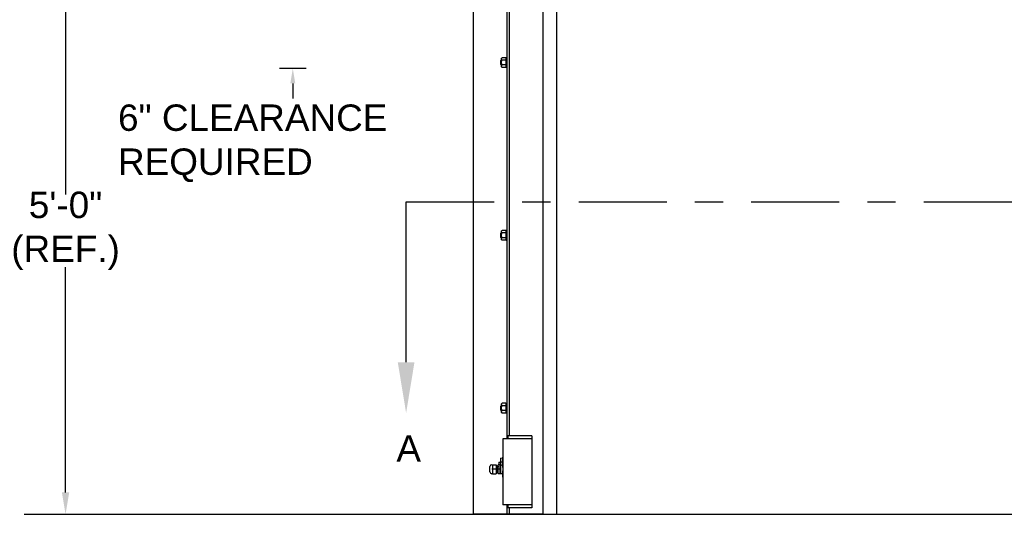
# Model space of a CAD drawing. Header units: inches. Extents: x 170 to 312, y 215 to 248.
# Tile 439 of 656: x 273.89 to 277.38, y 220.42 to 222.17. Entities that reach past the tile are written whole.
import ezdxf
from ezdxf import colors
from ezdxf.entities.mleader import LeaderData, LeaderLine
from ezdxf.math import Vec2, Vec3

# ---------------------------------------------------------------- set-up
doc = ezdxf.new("R2010")
doc.units = ezdxf.units.IN
doc.header["$LTSCALE"] = 0.25
doc.header["$MEASUREMENT"] = 0
doc.linetypes.add('CENTER', pattern=[2, 1.25, -0.25, 0.25, -0.25])
for name, color, linetype in [('ANNOTATIONS', 1, 'Continuous'), ('MOTOR LH', 7, 'Continuous'), ('SECTION CUTS', 6, 'CENTER')]:
    doc.layers.add(name, color=color, linetype=linetype)
doc.styles.add('ARIAL', font='arial.ttf', dxfattribs={"height": 0.09375})
doc.styles.get("Standard").update_dxf_attribs({"font": 'romans.shx'})

msp = doc.modelspace()

# ---------------------------------------------------------------- linework, layer by layer
at = {"layer": 'ANNOTATIONS'}
for p, q in [((274.04826, 222.35175), (274.04826, 221.55133)), ((274.90213, 221.99872), (274.80787, 221.99872)), ((274.855, 221.94558), (274.855, 221.89244)), ((274.04826, 220.49278), (274.04826, 221.2928))]:
    msp.add_line(p, q, dxfattribs=at)
for points in [[(274.86385, 221.94558), (274.84614, 221.94558), (274.855, 221.99872)], [(274.06121, 220.49278), (274.03532, 220.49278), (274.04826, 220.41511)]]:
    msp.add_solid(points, dxfattribs=at)
at = {"layer": 'MOTOR LH'}
for p, q in [((275.74387, 220.41698), (275.74387, 224.63674)), ((275.49662, 220.41698), (275.49662, 224.61169)), ((275.61598, 220.68357), (275.61598, 224.61088)), ((275.62451, 220.69422), (275.62451, 224.61088)), ((275.79244, 220.41511), (275.79244, 224.43674)), ((275.59365, 222.01287), (275.59365, 222.0268)), ((275.59521, 222.01131), (275.59521, 222.02836)), ((275.59583, 222.00492), (275.59583, 222.03476)), ((275.61083, 222.03706), (275.59775, 222.03706)), ((275.61083, 222.02845), (275.59775, 222.02845)), ((275.61083, 222.01122), (275.59775, 222.01122)), ((275.61275, 222.03794), (275.61275, 222.00173)), ((275.61083, 222.00261), (275.59775, 222.00261)), ((275.59583, 221.39106), (275.59583, 221.4209)), ((275.61083, 221.4232), (275.59775, 221.4232)), ((275.61275, 221.42409), (275.61275, 221.38787)), ((275.59365, 221.39901), (275.59365, 221.41294)), ((275.59521, 221.39745), (275.59521, 221.4145)), ((275.61083, 221.41459), (275.59775, 221.41459)), ((275.61083, 221.39736), (275.59775, 221.39736)), ((275.61083, 221.38875), (275.59775, 221.38875)), ((275.59365, 220.78515), (275.59365, 220.79908)), ((275.59521, 220.78359), (275.59521, 220.80064)), ((275.59583, 220.7772), (275.59583, 220.80704)), ((275.61083, 220.80935), (275.59775, 220.80935)), ((275.61083, 220.80073), (275.59775, 220.80073)), ((275.61275, 220.81023), (275.61275, 220.77401)), ((275.61083, 220.7835), (275.59775, 220.7835)), ((275.61083, 220.77489), (275.59775, 220.77489)), ((275.70336, 220.68357), (275.60105, 220.68357)), ((275.60105, 220.68357), (275.60105, 220.44911)), ((275.6181, 220.69422), (275.6181, 220.68357)), ((275.70336, 220.69422), (275.6181, 220.69422)), ((275.70336, 220.69422), (275.70336, 220.43845)), ((275.59275, 220.61484), (275.59947, 220.61618)), ((275.59275, 220.61484), (275.59275, 220.55845)), ((275.60105, 220.61881), (275.59947, 220.61618)), ((275.60081, 220.61581), (275.59947, 220.61618)), ((275.59947, 220.61618), (275.59947, 220.58434)), ((275.60081, 220.61581), (275.60105, 220.6162)), ((275.60081, 220.60211), (275.60081, 220.61581)), ((275.55487, 220.56566), (275.55487, 220.58481)), ((275.5633, 220.59122), (275.56128, 220.58908)), ((275.5633, 220.59122), (275.57694, 220.59122)), ((275.5633, 220.59122), (275.5633, 220.55925)), ((275.57694, 220.59122), (275.57694, 220.55925)), ((275.58376, 220.55925), (275.58376, 220.59122)), ((275.59088, 220.59122), (275.58376, 220.59122)), ((275.58614, 220.60029), (275.58614, 220.59122)), ((275.59088, 220.55925), (275.59088, 220.59122)), ((275.59275, 220.60141), (275.59947, 220.60199)), ((275.59947, 220.60199), (275.60081, 220.60211)), ((275.60081, 220.60211), (275.60105, 220.60213)), ((275.57694, 220.57523), (275.56128, 220.57523)), ((275.56128, 220.56139), (275.5633, 220.55925)), ((275.5633, 220.55925), (275.57694, 220.55925)), ((275.57917, 220.56402), (275.57828, 220.56402)), ((275.59088, 220.57523), (275.58376, 220.57523)), ((275.59088, 220.55925), (275.58376, 220.55925)), ((275.59947, 220.56612), (275.59947, 220.55711)), ((275.59947, 220.55711), (275.60097, 220.53562)), ((275.60097, 220.53562), (275.60105, 220.53562)), ((275.70336, 220.44911), (275.60105, 220.44911)), ((275.61598, 220.41698), (275.61598, 220.44911)), ((275.6181, 220.44911), (275.6181, 220.43845)), ((275.70336, 220.43845), (275.6181, 220.43845)), ((275.62451, 220.41698), (275.62451, 220.43845)), ((273.90125, 220.41511), (281.72765, 220.41511)), ((275.49662, 220.41698), (275.74387, 220.41698))]:
    msp.add_line(p, q, dxfattribs=at)
for centre, radius, start, end in [((275.56128, 220.58481), 0.00641, 90, 180), ((275.58537, 220.57523), 0.01678, 20.91414, 32.85988), ((275.56128, 220.56566), 0.00641, 180, 270), ((275.57872, 220.56402), 0.000446, 180, 0), ((275.58537, 220.57523), 0.01678, 327.14012, 339.08586)]:
    msp.add_arc(centre, radius, start, end, dxfattribs=at)
at = {"layer": 'MOTOR LH', "extrusion": (0, 0, -1)}
msp.add_ellipse((275.58909, 220.57523), major_axis=(0, 0.01678), ratio=0.9090909, start_param=0.2423659, end_param=0.7477626, dxfattribs=at)
at = {"layer": 'MOTOR LH'}
for points in [[(275.59365, 222.0268), (275.59521, 222.02836)], [(275.59521, 222.01131), (275.59365, 222.01287)], [(275.59521, 222.02836), (275.59583, 222.02836)], [(275.59583, 222.01131), (275.59521, 222.01131)], [(275.59583, 222.03476), (275.59775, 222.03706)], [(275.61083, 222.03706), (275.61275, 222.03476)], [(275.61275, 222.03794), (275.61598, 222.03794)], [(275.59775, 222.00261), (275.59583, 222.00492)], [(275.61275, 222.00492), (275.61083, 222.00261)], [(275.61598, 222.00173), (275.61275, 222.00173)], [(275.59583, 221.4209), (275.59775, 221.4232)], [(275.61083, 221.4232), (275.61275, 221.4209)], [(275.61275, 221.42409), (275.61598, 221.42409)], [(275.59365, 221.41294), (275.59521, 221.4145)], [(275.59521, 221.39745), (275.59365, 221.39901)], [(275.59521, 221.4145), (275.59583, 221.4145)], [(275.59583, 221.39745), (275.59521, 221.39745)], [(275.59775, 221.38875), (275.59583, 221.39106)], [(275.61275, 221.39106), (275.61083, 221.38875)], [(275.61598, 221.38787), (275.61275, 221.38787)], [(275.59365, 220.79908), (275.59521, 220.80064)], [(275.59521, 220.80064), (275.59583, 220.80064)], [(275.59583, 220.80704), (275.59775, 220.80935)], [(275.61083, 220.80935), (275.61275, 220.80704)], [(275.61275, 220.81023), (275.61598, 220.81023)], [(275.59521, 220.78359), (275.59365, 220.78515)], [(275.59583, 220.78359), (275.59521, 220.78359)], [(275.59775, 220.77489), (275.59583, 220.7772)], [(275.61275, 220.7772), (275.61083, 220.77489)], [(275.61598, 220.77401), (275.61275, 220.77401)], [(275.57694, 220.58644), (275.57912, 220.58644)], [(275.58001, 220.58644), (275.5808, 220.58644)], [(275.58169, 220.58644), (275.58247, 220.58644)], [(275.58337, 220.58644), (275.58376, 220.58644)], [(275.58614, 220.60029), (275.59275, 220.60029)], [(275.59088, 220.58993), (275.59275, 220.58993)], [(275.57828, 220.56402), (275.57694, 220.56402)], [(275.57996, 220.56402), (275.57917, 220.56402)], [(275.58163, 220.56402), (275.58085, 220.56402)], [(275.58331, 220.56402), (275.58253, 220.56402)], [(275.59275, 220.56053), (275.59088, 220.56053)], [(275.59947, 220.55845), (275.59275, 220.55845)]]:
    msp.add_open_spline(points, degree=1, dxfattribs=at)
for points, knots in [([(275.59583, 222.03276), (275.59588, 222.03328), (275.596, 222.03434), (275.59675, 222.03578), (275.59744, 222.03667), (275.59775, 222.03706)], [0, 0, 0, 0, 0.353643, 0.7166775, 1, 1, 1, 1]), ([(275.59775, 222.02845), (275.59731, 222.02903), (275.59641, 222.03021), (275.59588, 222.03168), (275.59584, 222.03254), (275.59583, 222.03276)], [0, 0, 0, 0, 0.421515, 0.8529031, 1, 1, 1, 1]), ([(275.59583, 222.01984), (275.59583, 222.02011), (275.59585, 222.02152), (275.59623, 222.02406), (275.59702, 222.02663), (275.5976, 222.02808), (275.59775, 222.02845)], [0, 0, 0, 0, 0.0936214, 0.4739096, 0.864488, 1, 1, 1, 1]), ([(275.59775, 222.01122), (275.59746, 222.01195), (275.59679, 222.01368), (275.59601, 222.01656), (275.59589, 222.01873), (275.59583, 222.01984)], [0, 0, 0, 0, 0.2644477, 0.6278606, 1, 1, 1, 1]), ([(275.59583, 222.00691), (275.59588, 222.00744), (275.596, 222.0085), (275.59675, 222.00994), (275.59744, 222.01083), (275.59775, 222.01122)], [0, 0, 0, 0, 0.35364318, 0.71667737, 1, 1, 1, 1]), ([(275.61275, 222.03276), (275.61269, 222.03328), (275.61258, 222.03434), (275.61182, 222.03578), (275.61113, 222.03667), (275.61083, 222.03706)], [0, 0, 0, 0, 0.353643, 0.7166775, 1, 1, 1, 1]), ([(275.61083, 222.02845), (275.61127, 222.02903), (275.61217, 222.03021), (275.6127, 222.03168), (275.61274, 222.03254), (275.61275, 222.03276)], [0, 0, 0, 0, 0.4215153, 0.8529031, 1, 1, 1, 1]), ([(275.61275, 222.01984), (275.61274, 222.02011), (275.61272, 222.02152), (275.61235, 222.02406), (275.61156, 222.02663), (275.61098, 222.02808), (275.61083, 222.02845)], [0, 0, 0, 0, 0.0936214, 0.4739095, 0.864488, 1, 1, 1, 1]), ([(275.61083, 222.01122), (275.61111, 222.01195), (275.61179, 222.01368), (275.61256, 222.01656), (275.61268, 222.01873), (275.61275, 222.01984)], [0, 0, 0, 0, 0.2644477, 0.6278606, 1, 1, 1, 1]), ([(275.61275, 222.00691), (275.61269, 222.00744), (275.61258, 222.0085), (275.61182, 222.00994), (275.61113, 222.01083), (275.61083, 222.01122)], [0, 0, 0, 0, 0.35364318, 0.71667737, 1, 1, 1, 1]), ([(275.59775, 222.00261), (275.59731, 222.00319), (275.59641, 222.00437), (275.59588, 222.00584), (275.59584, 222.0067), (275.59583, 222.00691)], [0, 0, 0, 0, 0.4215143, 0.8529022, 1, 1, 1, 1]), ([(275.61083, 222.00261), (275.61127, 222.00319), (275.61217, 222.00437), (275.6127, 222.00584), (275.61274, 222.0067), (275.61275, 222.00691)], [0, 0, 0, 0, 0.42151458, 0.85290221, 1, 1, 1, 1]), ([(275.59583, 221.4189), (275.59588, 221.41942), (275.596, 221.42048), (275.59675, 221.42192), (275.59744, 221.42281), (275.59775, 221.4232)], [0, 0, 0, 0, 0.3536519, 0.7166818, 1, 1, 1, 1]), ([(275.59775, 221.41459), (275.59731, 221.41517), (275.59641, 221.41635), (275.59588, 221.41782), (275.59584, 221.41868), (275.59583, 221.4189)], [0, 0, 0, 0, 0.4215125, 0.852907, 1, 1, 1, 1]), ([(275.61275, 221.4189), (275.61269, 221.41942), (275.61258, 221.42048), (275.61182, 221.42192), (275.61113, 221.42281), (275.61083, 221.4232)], [0, 0, 0, 0, 0.3536519, 0.7166818, 1, 1, 1, 1]), ([(275.61083, 221.41459), (275.61127, 221.41517), (275.61217, 221.41635), (275.6127, 221.41782), (275.61274, 221.41868), (275.61275, 221.4189)], [0, 0, 0, 0, 0.4215128, 0.852907, 1, 1, 1, 1]), ([(275.59583, 221.40598), (275.59583, 221.40625), (275.59585, 221.40766), (275.59623, 221.4102), (275.59702, 221.41278), (275.5976, 221.41422), (275.59775, 221.41459)], [0, 0, 0, 0, 0.0936214, 0.4739184, 0.864488, 1, 1, 1, 1]), ([(275.59775, 221.39736), (275.59746, 221.39809), (275.59679, 221.39982), (275.59601, 221.4027), (275.59589, 221.40487), (275.59583, 221.40598)], [0, 0, 0, 0, 0.2644539, 0.6278638, 1, 1, 1, 1]), ([(275.59583, 221.39306), (275.59588, 221.39358), (275.596, 221.39464), (275.59675, 221.39608), (275.59744, 221.39697), (275.59775, 221.39736)], [0, 0, 0, 0, 0.353652, 0.7166817, 1, 1, 1, 1]), ([(275.59775, 221.38875), (275.59731, 221.38933), (275.59641, 221.39051), (275.59588, 221.39198), (275.59584, 221.39284), (275.59583, 221.39306)], [0, 0, 0, 0, 0.4215118, 0.8529061, 1, 1, 1, 1]), ([(275.61275, 221.40598), (275.61274, 221.40625), (275.61272, 221.40766), (275.61235, 221.4102), (275.61156, 221.41278), (275.61098, 221.41422), (275.61083, 221.41459)], [0, 0, 0, 0, 0.0936214, 0.4739182, 0.864488, 1, 1, 1, 1]), ([(275.61083, 221.39736), (275.61111, 221.39809), (275.61179, 221.39982), (275.61256, 221.4027), (275.61268, 221.40487), (275.61275, 221.40598)], [0, 0, 0, 0, 0.2644539, 0.6278638, 1, 1, 1, 1]), ([(275.61275, 221.39306), (275.61269, 221.39358), (275.61258, 221.39464), (275.61182, 221.39608), (275.61113, 221.39697), (275.61083, 221.39736)], [0, 0, 0, 0, 0.353652, 0.7166817, 1, 1, 1, 1]), ([(275.61083, 221.38875), (275.61127, 221.38933), (275.61217, 221.39051), (275.6127, 221.39198), (275.61274, 221.39284), (275.61275, 221.39306)], [0, 0, 0, 0, 0.4215121, 0.8529061, 1, 1, 1, 1]), ([(275.59583, 220.80504), (275.59588, 220.80556), (275.596, 220.80662), (275.59675, 220.80806), (275.59744, 220.80896), (275.59775, 220.80935)], [0, 0, 0, 0, 0.35364966, 0.71667969, 1, 1, 1, 1]), ([(275.59775, 220.80073), (275.59731, 220.80132), (275.59641, 220.8025), (275.59588, 220.80397), (275.59584, 220.80482), (275.59583, 220.80504)], [0, 0, 0, 0, 0.4215159, 0.8529073, 1, 1, 1, 1]), ([(275.59583, 220.79212), (275.59583, 220.79239), (275.59585, 220.7938), (275.59623, 220.79634), (275.59702, 220.79892), (275.5976, 220.80036), (275.59775, 220.80073)], [0, 0, 0, 0, 0.0936218, 0.473916, 0.8644916, 1, 1, 1, 1]), ([(275.59775, 220.7835), (275.59746, 220.78423), (275.59679, 220.78596), (275.59601, 220.78884), (275.59589, 220.79102), (275.59583, 220.79212)], [0, 0, 0, 0, 0.2644539, 0.6278593, 1, 1, 1, 1]), ([(275.61275, 220.80504), (275.61269, 220.80556), (275.61258, 220.80662), (275.61182, 220.80806), (275.61113, 220.80896), (275.61083, 220.80935)], [0, 0, 0, 0, 0.35364966, 0.71667969, 1, 1, 1, 1]), ([(275.61083, 220.80073), (275.61127, 220.80132), (275.61217, 220.8025), (275.6127, 220.80397), (275.61274, 220.80482), (275.61275, 220.80504)], [0, 0, 0, 0, 0.4215162, 0.8529073, 1, 1, 1, 1]), ([(275.61275, 220.79212), (275.61274, 220.79239), (275.61272, 220.7938), (275.61235, 220.79634), (275.61156, 220.79892), (275.61098, 220.80036), (275.61083, 220.80073)], [0, 0, 0, 0, 0.0936218, 0.4739158, 0.8644916, 1, 1, 1, 1]), ([(275.61083, 220.7835), (275.61111, 220.78423), (275.61179, 220.78596), (275.61256, 220.78884), (275.61268, 220.79102), (275.61275, 220.79212)], [0, 0, 0, 0, 0.2644539, 0.6278593, 1, 1, 1, 1]), ([(275.59583, 220.7792), (275.59588, 220.77972), (275.596, 220.78078), (275.59675, 220.78222), (275.59744, 220.78311), (275.59775, 220.7835)], [0, 0, 0, 0, 0.3536498, 0.7166796, 1, 1, 1, 1]), ([(275.59775, 220.77489), (275.59731, 220.77547), (275.59641, 220.77665), (275.59588, 220.77812), (275.59584, 220.77898), (275.59583, 220.7792)], [0, 0, 0, 0, 0.42151525, 0.85290636, 1, 1, 1, 1]), ([(275.61275, 220.7792), (275.61269, 220.77972), (275.61258, 220.78078), (275.61182, 220.78222), (275.61113, 220.78311), (275.61083, 220.7835)], [0, 0, 0, 0, 0.3536498, 0.7166796, 1, 1, 1, 1]), ([(275.61083, 220.77489), (275.61127, 220.77547), (275.61217, 220.77665), (275.6127, 220.77812), (275.61274, 220.77898), (275.61275, 220.7792)], [0, 0, 0, 0, 0.4215155, 0.8529064, 1, 1, 1, 1]), ([(275.56128, 220.59122), (275.56156, 220.59121), (275.56188, 220.5912), (275.56239, 220.5912), (275.56254, 220.5912), (275.56263, 220.59121), (275.56273, 220.59121), (275.56285, 220.59121), (275.56307, 220.59122), (275.56323, 220.59121), (275.56327, 220.59122), (275.5633, 220.59122)], [0, 0, 0, 0, 0.2479231, 0.2890908, 0.3069668, 0.3246628, 0.3441602, 0.3674164, 0.4310408, 0.6540306, 1, 1, 1, 1]), ([(275.5798, 220.56586), (275.57978, 220.56632), (275.57973, 220.56761), (275.57965, 220.57085), (275.57955, 220.57475), (275.57946, 220.57818), (275.5794, 220.5809), (275.57932, 220.58362), (275.57922, 220.58594), (275.57915, 220.58628), (275.57912, 220.58644)], [0, 0, 0, 0, 0.0847764, 0.2341584, 0.3883234, 0.4922273, 0.5925865, 0.6929458, 0.8484534, 1, 1, 1, 1]), ([(275.57914, 220.58643), (275.57914, 220.5865), (275.57913, 220.58665), (275.57949, 220.58695), (275.57998, 220.58677), (275.58002, 220.58642), (275.58011, 220.58569), (275.58019, 220.58383), (275.58027, 220.58098), (275.58034, 220.57805), (275.5804, 220.57626), (275.58043, 220.57523)], [0, 0, 0, 0, 0.0432697, 0.0891446, 0.131551, 0.2176056, 0.3221563, 0.5318737, 0.7347377, 0.8463632, 1, 1, 1, 1]), ([(275.5808, 220.58643), (275.58081, 220.5866), (275.58083, 220.58679), (275.58123, 220.58691), (275.58148, 220.58684), (275.58183, 220.58646), (275.58166, 220.58609), (275.58184, 220.58484), (275.58187, 220.58342), (275.58188, 220.58315)], [0, 0, 0, 0, 0.1789689, 0.2132075, 0.2435323, 0.2761385, 0.5221296, 0.9089216, 1, 1, 1, 1]), ([(275.58142, 220.56748), (275.58139, 220.56857), (275.58132, 220.57083), (275.58123, 220.57476), (275.58114, 220.57818), (275.58108, 220.5809), (275.581, 220.58362), (275.5809, 220.58594), (275.58083, 220.58628), (275.5808, 220.58644)], [0, 0, 0, 0, 0.1576476, 0.3272143, 0.4414987, 0.5518842, 0.6622698, 0.8333133, 1, 1, 1, 1]), ([(275.58188, 220.58315), (275.5819, 220.58241), (275.58194, 220.58112), (275.58202, 220.57834), (275.58207, 220.57641), (275.58211, 220.57524)], [0, 0, 0, 0, 0.3440212, 0.6037055, 1, 1, 1, 1]), ([(275.58253, 220.56402), (275.58251, 220.56409), (275.58246, 220.56424), (275.58239, 220.56542), (275.5823, 220.56751), (275.58222, 220.57083), (275.58212, 220.57474), (275.58203, 220.5782), (275.58197, 220.58083), (275.58192, 220.5826), (275.5819, 220.58314), (275.5819, 220.58315)], [0, 0, 0, 0, 0.1093267, 0.2225142, 0.3357025, 0.4984323, 0.6663723, 0.7795603, 0.8888869, 0.9982135, 1, 1, 1, 1]), ([(275.58247, 220.58644), (275.58248, 220.58657), (275.5825, 220.58677), (275.583, 220.58695), (275.5835, 220.58649), (275.58338, 220.58616), (275.58349, 220.58522), (275.58352, 220.58428), (275.58355, 220.58345), (275.58356, 220.58316)], [0, 0, 0, 0, 0.1509339, 0.2269304, 0.3091432, 0.5126112, 0.7171058, 0.9038952, 1, 1, 1, 1]), ([(275.58289, 220.57523), (275.58287, 220.57623), (275.58282, 220.57818), (275.58275, 220.5809), (275.58268, 220.58362), (275.58257, 220.58594), (275.58251, 220.58628), (275.58247, 220.58644)], [0, 0, 0, 0, 0.1698674, 0.3339398, 0.4980122, 0.752244, 1, 1, 1, 1]), ([(275.5633, 220.55925), (275.56308, 220.5594), (275.56267, 220.55969), (275.562, 220.55939), (275.56152, 220.55929), (275.56128, 220.55925)], [0, 0, 0, 0, 0.35448285, 0.68277445, 1, 1, 1, 1]), ([(275.57982, 220.56586), (275.57981, 220.56616), (275.57976, 220.56713), (275.5797, 220.56951), (275.57962, 220.57241), (275.57957, 220.5742), (275.57954, 220.57523)], [0, 0, 0, 0, 0.1679631, 0.5285284, 0.7269292, 1, 1, 1, 1]), ([(275.58084, 220.56408), (275.58084, 220.564), (275.58086, 220.56384), (275.58048, 220.56351), (275.57998, 220.5637), (275.57995, 220.56405), (275.57987, 220.56454), (275.57984, 220.5654), (275.57982, 220.56586)], [0, 0, 0, 0, 0.1201292, 0.2225498, 0.3172257, 0.5093497, 0.7427679, 1, 1, 1, 1]), ([(275.58085, 220.56402), (275.58083, 220.56409), (275.58078, 220.56424), (275.58071, 220.56542), (275.58062, 220.56751), (275.58054, 220.57083), (275.58047, 220.57375), (275.58043, 220.57523)], [0, 0, 0, 0, 0.1640625, 0.3339187, 0.5037762, 0.7479787, 1, 1, 1, 1]), ([(275.58144, 220.56748), (275.58142, 220.56815), (275.58138, 220.56937), (275.58133, 220.57146), (275.58126, 220.57336), (275.58123, 220.57457), (275.58121, 220.57524)], [0, 0, 0, 0, 0.3209033, 0.5829366, 0.7689491, 1, 1, 1, 1]), ([(275.58253, 220.56402), (275.58252, 220.56389), (275.5825, 220.56369), (275.582, 220.56351), (275.5815, 220.56397), (275.58163, 220.56431), (275.58151, 220.56524), (275.58148, 220.56623), (275.58145, 220.56713), (275.58144, 220.56748)], [0, 0, 0, 0, 0.1477712, 0.2221758, 0.3026654, 0.5018695, 0.7020792, 0.8849539, 1, 1, 1, 1]), ([(275.58376, 220.56357), (275.58363, 220.56363), (275.58339, 220.56373), (275.58326, 220.56429), (275.5832, 220.56515), (275.58311, 220.56722), (275.58304, 220.5701), (275.58297, 220.57283), (275.58292, 220.57439), (275.58289, 220.57523)], [0, 0, 0, 0, 0.0900005, 0.1675474, 0.2921205, 0.5194776, 0.7399898, 0.8603536, 1, 1, 1, 1])]:
    msp.add_open_spline(points, degree=3, knots=knots, dxfattribs=at)
at = {"layer": 'SECTION CUTS'}
msp.add_line((275.25716, 221.52459), (280.26669, 221.52459), dxfattribs=at)

# ---------------------------------------------------------------- texts
at = {"layer": 'ANNOTATIONS', "char_height": 0.09375, "style": 'ARIAL'}
for s, insert, attachment_point in [('6" CLEARANCE\\PREQUIRED', (274.2345, 221.73296), 4), ('5\'-0"\\P(REF.)', (274.04826, 221.42207), 5)]:
    msp.add_mtext(s, dxfattribs=dict(at, insert=insert, attachment_point=attachment_point))
at = {"layer": 'SECTION CUTS', "style": 'ARIAL'}
msp.add_text('A', height=0.09375, dxfattribs=at).set_placement((275.22268, 220.60215))

# ---------------------------------------------------------------- leaders
at = {"layer": 'SECTION CUTS'}
ml = msp.add_multileader_mtext('Standard', dxfattribs=at)
ml.set_content('', color=256)
ml.set_leader_properties()
ml.build(insert=Vec2(0, 0))
ml.multileader.update_dxf_attribs({"dogleg_length": 0, "arrow_head_size": 0.18})
ctx = ml.context
ctx.base_point, ctx.char_height, ctx.arrow_head_size, ctx.landing_gap_size, ctx.plane_origin = Vec3(275.25716, 221.52459), 0.18, 0.18, 0, Vec3(275.25716, 220.77507)
notes = []
notes.append((ctx, [(0, (1, 1, 0), (275.25716, 221.52459), (1, 0), 0, [(0, [(275.25716, 220.77507)], 0, [])])]))
ctx.mtext.insert, ctx.mtext.flow_direction = Vec3(275.25716, 221.61459), 5
for ctx, leaders in notes:
    for number, flags, end, landing, length, lines in leaders:
        leader = LeaderData()
        leader.index, (leader.has_last_leader_line, leader.has_dogleg_vector, leader.attachment_direction) = number, flags
        leader.last_leader_point, leader.dogleg_vector, leader.dogleg_length = Vec3(end), Vec3(landing), length
        for number, points, colour, breaks in lines:
            line = LeaderLine()
            line.index, line.vertices, line.color, line.breaks = number, Vec3.list(points), colors.encode_raw_color(colour), breaks
            leader.lines.append(line)
        ctx.leaders.append(leader)

doc.saveas('drawing.dxf')
